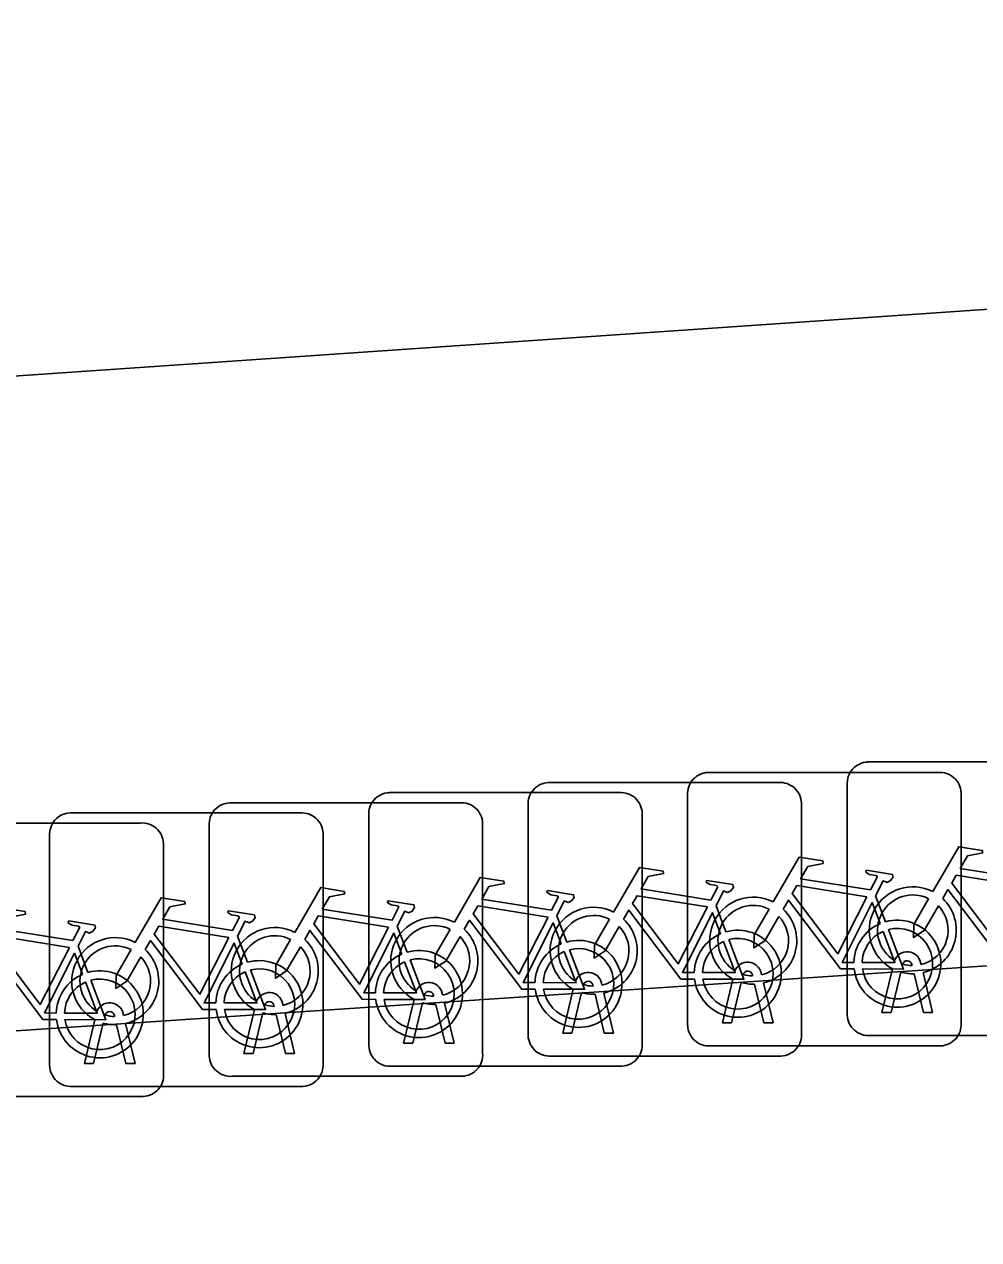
# Model space of a CAD drawing. Extents: x 160732 to 162107, y 387428 to 388479.
# Drawn here: x 160799.167 to 160802.654, y 388052.664 to 388057.103 of the extents above; entities that cross this region are included whole.
import ezdxf

# ---------------------------------------------------------------- set-up
doc = ezdxf.new("R2010")
doc.units = 0
for name, color, linetype in [('IMGEO_Fietsenrek', 7, 'Continuous'), ('IMGEO_Fietspad_gesloten', 7, 'Continuous'), ('IMGEO_Groenvoorziening', 7, 'Continuous'), ('IMGEO_Voetpad_open', 7, 'Continuous')]:
    doc.layers.add(name, color=color, linetype=linetype)

msp = doc.modelspace()

# ---------------------------------------------------------------- linework, layer by layer
at = {"layer": 'IMGEO_Fietsenrek'}
for p, q in [((160802.2479, 388054.4085), (160803.0888, 388054.4085)), ((160803.0888, 388054.4085), (160802.2479, 388054.4085)), ((160801.6649, 388054.3705), (160802.5058, 388054.3705)), ((160802.5058, 388054.3705), (160801.6649, 388054.3705)), ((160801.0819, 388054.3335), (160801.9228, 388054.3335)), ((160801.9228, 388054.3335), (160801.0819, 388054.3335)), ((160802.1735, 388053.4839), (160802.1735, 388054.3248)), ((160802.1735, 388054.3248), (160802.1735, 388053.4839)), ((160800.4999, 388054.2965), (160801.3408, 388054.2965)), ((160801.3408, 388054.2965), (160800.4999, 388054.2965)), ((160801.5905, 388053.4459), (160801.5905, 388054.2868)), ((160801.5905, 388054.2868), (160801.5905, 388053.4459)), ((160802.5895, 388054.2961), (160802.5895, 388053.4552)), ((160802.5895, 388053.4552), (160802.5895, 388054.2961)), ((160799.9169, 388054.2595), (160800.7578, 388054.2595)), ((160800.7578, 388054.2595), (160799.9169, 388054.2595)), ((160801.0075, 388053.4089), (160801.0075, 388054.2498)), ((160801.0075, 388054.2498), (160801.0075, 388053.4089)), ((160802.0065, 388054.2591), (160802.0065, 388053.4182)), ((160802.0065, 388053.4182), (160802.0065, 388054.2591)), ((160798.7509, 388054.1855), (160799.5918, 388054.1855)), ((160799.5918, 388054.1855), (160798.7509, 388054.1855)), ((160799.3339, 388054.2225), (160800.1748, 388054.2225)), ((160800.1748, 388054.2225), (160799.3339, 388054.2225)), ((160800.4255, 388053.3719), (160800.4255, 388054.2128)), ((160800.4255, 388054.2128), (160800.4255, 388053.3719)), ((160800.8415, 388054.1851), (160800.8415, 388053.3442)), ((160800.8415, 388053.3442), (160800.8415, 388054.1851)), ((160801.4245, 388054.2221), (160801.4245, 388053.3812)), ((160801.4245, 388053.3812), (160801.4245, 388054.2221)), ((160799.2595, 388053.2979), (160799.2595, 388054.1388)), ((160799.2595, 388054.1388), (160799.2595, 388053.2979)), ((160799.8425, 388053.3349), (160799.8425, 388054.1758)), ((160799.8425, 388054.1758), (160799.8425, 388053.3349)), ((160800.2585, 388054.1481), (160800.2585, 388053.3072)), ((160800.2585, 388053.3072), (160800.2585, 388054.1481)), ((160799.6755, 388054.1111), (160799.6755, 388053.2702)), ((160799.6755, 388053.2702), (160799.6755, 388054.1111)), ((160802.2772, 388053.9202), (160802.3135, 388053.825)), ((160801.6942, 388053.8832), (160801.7305, 388053.788)), ((160801.1122, 388053.8462), (160801.1485, 388053.751)), ((160800.5292, 388053.8092), (160800.5655, 388053.714)), ((160799.9462, 388053.7722), (160799.9825, 388053.677)), ((160799.3632, 388053.7352), (160799.3995, 388053.64)), ((160802.3005, 388053.4933), (160802.3388, 388053.6533)), ((160802.4109, 388053.6649), (160802.4099, 388053.6692)), ((160802.4416, 388053.6764), (160802.4434, 388053.6685)), ((160801.7175, 388053.4553), (160801.7558, 388053.6153)), ((160801.7862, 388053.6031), (160801.7509, 388053.4553)), ((160801.8279, 388053.6269), (160801.8269, 388053.6312)), ((160801.8586, 388053.6384), (160801.8604, 388053.6305)), ((160802.3692, 388053.6411), (160802.3339, 388053.4933)), ((160802.452, 388053.4933), (160802.4181, 388053.635)), ((160802.4504, 388053.6393), (160802.4854, 388053.4933)), ((160800.6936, 388053.5644), (160800.6954, 388053.5565)), ((160801.1345, 388053.4183), (160801.1728, 388053.5783)), ((160801.2032, 388053.5661), (160801.1679, 388053.4183)), ((160801.2449, 388053.5899), (160801.2439, 388053.5942)), ((160801.286, 388053.4183), (160801.2521, 388053.56)), ((160801.2756, 388053.6014), (160801.2774, 388053.5935)), ((160801.2844, 388053.5643), (160801.3194, 388053.4183)), ((160801.869, 388053.4553), (160801.8351, 388053.597)), ((160801.8674, 388053.6013), (160801.9024, 388053.4553)), ((160800.0799, 388053.5159), (160800.0789, 388053.5202)), ((160800.1106, 388053.5274), (160800.1124, 388053.5195)), ((160800.5525, 388053.3813), (160800.5908, 388053.5413)), ((160800.6212, 388053.5291), (160800.5859, 388053.3813)), ((160800.6629, 388053.5529), (160800.6619, 388053.5572)), ((160800.704, 388053.3813), (160800.6701, 388053.523)), ((160800.7024, 388053.5273), (160800.7374, 388053.3813)), ((160799.4969, 388053.4789), (160799.4959, 388053.4832)), ((160799.5276, 388053.4904), (160799.5294, 388053.4825)), ((160799.9695, 388053.3443), (160800.0078, 388053.5043)), ((160800.0382, 388053.4921), (160800.0029, 388053.3443)), ((160800.121, 388053.3443), (160800.0871, 388053.486)), ((160800.1194, 388053.4903), (160800.1544, 388053.3443)), ((160802.3339, 388053.4933), (160802.3005, 388053.4933)), ((160802.4854, 388053.4933), (160802.452, 388053.4933)), ((160799.3865, 388053.3073), (160799.4248, 388053.4673)), ((160799.4552, 388053.4551), (160799.4199, 388053.3073)), ((160799.538, 388053.3073), (160799.5041, 388053.449)), ((160799.5364, 388053.4533), (160799.5714, 388053.3073)), ((160801.7509, 388053.4553), (160801.7175, 388053.4553)), ((160801.9024, 388053.4553), (160801.869, 388053.4553)), ((160800.5859, 388053.3813), (160800.5525, 388053.3813)), ((160800.7374, 388053.3813), (160800.704, 388053.3813)), ((160801.1679, 388053.4183), (160801.1345, 388053.4183)), ((160801.3194, 388053.4183), (160801.286, 388053.4183)), ((160803.0981, 388053.4095), (160802.2572, 388053.4095)), ((160802.2572, 388053.4095), (160803.0981, 388053.4095)), ((160800.0029, 388053.3443), (160799.9695, 388053.3443)), ((160800.1544, 388053.3443), (160800.121, 388053.3443)), ((160802.5151, 388053.3715), (160801.6742, 388053.3715)), ((160801.6742, 388053.3715), (160802.5151, 388053.3715)), ((160799.4199, 388053.3073), (160799.3865, 388053.3073)), ((160799.5714, 388053.3073), (160799.538, 388053.3073)), ((160801.3501, 388053.2975), (160800.5092, 388053.2975)), ((160800.5092, 388053.2975), (160801.3501, 388053.2975)), ((160801.9321, 388053.3345), (160801.0912, 388053.3345)), ((160801.0912, 388053.3345), (160801.9321, 388053.3345)), ((160800.7671, 388053.2605), (160799.9262, 388053.2605)), ((160799.9262, 388053.2605), (160800.7671, 388053.2605)), ((160800.1841, 388053.2235), (160799.3432, 388053.2235)), ((160799.3432, 388053.2235), (160800.1841, 388053.2235)), ((160799.6011, 388053.1865), (160798.7602, 388053.1865)), ((160798.7602, 388053.1865), (160799.6011, 388053.1865))]:
    msp.add_line(p, q, dxfattribs=at)
for points in [[(160802.4861, 388053.9352), (160802.5808, 388054.0987), (160802.667, 388054.0849), (160802.6687, 388054.0762), (160802.6126, 388054.0653), (160802.5864, 388054.02), (160802.8416, 388053.9792)], [(160801.9031, 388053.8972), (160801.9978, 388054.0607), (160802.084, 388054.0469), (160802.0857, 388054.0382), (160802.0296, 388054.0273), (160802.0034, 388053.982), (160802.2586, 388053.9412)], [(160801.3201, 388053.8602), (160801.4148, 388054.0237), (160801.501, 388054.0099), (160801.5027, 388054.0012), (160801.4466, 388053.9903), (160801.4204, 388053.945), (160801.6756, 388053.9042)], [(160802.2586, 388053.9412), (160802.2836, 388053.99), (160802.2785, 388053.994), (160802.2553, 388053.9977), (160802.2426, 388054.0052), (160802.2416, 388054.0083), (160802.2438, 388054.0129), (160802.3386, 388053.9978), (160802.3409, 388053.9875), (160802.3315, 388053.9751), (160802.3191, 388053.9687), (160802.3046, 388053.9749), (160802.2772, 388053.9202)], [(160800.7381, 388053.8232), (160800.8328, 388053.9867), (160800.919, 388053.9729), (160800.9207, 388053.9642), (160800.8646, 388053.9533), (160800.8384, 388053.908), (160801.0936, 388053.8672)], [(160801.6756, 388053.9042), (160801.7006, 388053.953), (160801.6955, 388053.957), (160801.6723, 388053.9607), (160801.6596, 388053.9682), (160801.6586, 388053.9713), (160801.6608, 388053.9759), (160801.7556, 388053.9608), (160801.7579, 388053.9505), (160801.7485, 388053.9381), (160801.7361, 388053.9317), (160801.7216, 388053.9379), (160801.6942, 388053.8832)], [(160802.8287, 388053.954), (160802.5719, 388053.995), (160802.5552, 388053.9662), (160802.7222, 388053.7459), (160802.8287, 388053.954)], [(160800.1551, 388053.7862), (160800.2498, 388053.9497), (160800.336, 388053.9359), (160800.3377, 388053.9272), (160800.2816, 388053.9163), (160800.2554, 388053.871), (160800.5106, 388053.8302)], [(160801.0936, 388053.8672), (160801.1186, 388053.916), (160801.1135, 388053.92), (160801.0903, 388053.9237), (160801.0776, 388053.9312), (160801.0766, 388053.9343), (160801.0788, 388053.9389), (160801.1736, 388053.9238), (160801.1759, 388053.9135), (160801.1665, 388053.9011), (160801.1541, 388053.8947), (160801.1396, 388053.9009), (160801.1122, 388053.8462)], [(160801.6627, 388053.879), (160801.4059, 388053.92), (160801.3892, 388053.8912), (160801.5562, 388053.6709), (160801.6627, 388053.879)], [(160802.2457, 388053.916), (160801.9889, 388053.957), (160801.9722, 388053.9282), (160802.1392, 388053.7079), (160802.2457, 388053.916)], [(160802.7818, 388053.6905), (160802.7321, 388053.6906), (160802.5414, 388053.9423), (160802.5224, 388053.9095)], [(160798.9891, 388053.7122), (160799.0838, 388053.8757), (160799.17, 388053.8619), (160799.1717, 388053.8532), (160799.1156, 388053.8423), (160799.0894, 388053.797), (160799.3446, 388053.7562)], [(160799.5721, 388053.7492), (160799.6668, 388053.9127), (160799.753, 388053.8989), (160799.7547, 388053.8902), (160799.6986, 388053.8793), (160799.6724, 388053.834), (160799.9276, 388053.7932)], [(160800.5106, 388053.8302), (160800.5356, 388053.879), (160800.5305, 388053.883), (160800.5073, 388053.8867), (160800.4946, 388053.8942), (160800.4936, 388053.8973), (160800.4958, 388053.9019), (160800.5906, 388053.8868), (160800.5929, 388053.8765), (160800.5835, 388053.8641), (160800.5711, 388053.8577), (160800.5566, 388053.8639), (160800.5292, 388053.8092)], [(160801.0807, 388053.842), (160800.8239, 388053.883), (160800.8072, 388053.8542), (160800.9742, 388053.6339), (160801.0807, 388053.842)], [(160801.9238, 388053.8447), (160801.8722, 388053.7555), (160801.8323, 388053.7295), (160801.8335, 388053.777), (160801.888, 388053.8712)], [(160802.1988, 388053.6525), (160802.1491, 388053.6526), (160801.9584, 388053.9043), (160801.9394, 388053.8715)], [(160802.2937, 388053.818), (160802.2644, 388053.8948), (160802.155, 388053.6767), (160802.1977, 388053.6766)], [(160802.5068, 388053.8827), (160802.4552, 388053.7935), (160802.4153, 388053.7675), (160802.4165, 388053.815), (160802.471, 388053.9092)], [(160799.3446, 388053.7562), (160799.3696, 388053.805), (160799.3645, 388053.809), (160799.3413, 388053.8127), (160799.3286, 388053.8202), (160799.3276, 388053.8233), (160799.3298, 388053.8279), (160799.4246, 388053.8128), (160799.4269, 388053.8025), (160799.4175, 388053.7901), (160799.4051, 388053.7837), (160799.3906, 388053.7899), (160799.3632, 388053.7352)], [(160799.9276, 388053.7932), (160799.9526, 388053.842), (160799.9475, 388053.846), (160799.9243, 388053.8497), (160799.9116, 388053.8572), (160799.9106, 388053.8603), (160799.9128, 388053.8649), (160800.0076, 388053.8498), (160800.0099, 388053.8395), (160800.0005, 388053.8271), (160799.9881, 388053.8207), (160799.9736, 388053.8269), (160799.9462, 388053.7722)], [(160800.4977, 388053.805), (160800.2409, 388053.846), (160800.2242, 388053.8172), (160800.3912, 388053.5969), (160800.4977, 388053.805)], [(160801.0338, 388053.5785), (160800.9841, 388053.5786), (160800.7934, 388053.8303), (160800.7744, 388053.7975)], [(160801.3408, 388053.8077), (160801.2892, 388053.7185), (160801.2493, 388053.6925), (160801.2505, 388053.74), (160801.305, 388053.8342)], [(160801.6158, 388053.6155), (160801.5661, 388053.6156), (160801.3754, 388053.8673), (160801.3564, 388053.8345)], [(160801.7107, 388053.781), (160801.6814, 388053.8578), (160801.572, 388053.6397), (160801.6147, 388053.6396)], [(160799.9147, 388053.768), (160799.6579, 388053.809), (160799.6412, 388053.7802), (160799.8082, 388053.5599), (160799.9147, 388053.768)], [(160800.4508, 388053.5415), (160800.4011, 388053.5416), (160800.2104, 388053.7933), (160800.1914, 388053.7605)], [(160800.5457, 388053.707), (160800.5164, 388053.7838), (160800.407, 388053.5657), (160800.4497, 388053.5656)], [(160800.7588, 388053.7707), (160800.7072, 388053.6815), (160800.6673, 388053.6555), (160800.6685, 388053.703), (160800.723, 388053.7972)], [(160801.1287, 388053.744), (160801.0994, 388053.8208), (160800.99, 388053.6027), (160801.0327, 388053.6026)], [(160802.2277, 388053.6765), (160802.3476, 388053.6763), (160802.3044, 388053.7899)], [(160802.3242, 388053.7968), (160802.3792, 388053.6522), (160802.2291, 388053.6525)], [(160799.3317, 388053.731), (160799.0749, 388053.772), (160799.0582, 388053.7432), (160799.2252, 388053.5229), (160799.3317, 388053.731)], [(160799.8678, 388053.5045), (160799.8181, 388053.5046), (160799.6274, 388053.7563), (160799.6084, 388053.7235)], [(160799.9627, 388053.67), (160799.9334, 388053.7468), (160799.824, 388053.5287), (160799.8667, 388053.5286)], [(160800.1758, 388053.7337), (160800.1242, 388053.6445), (160800.0843, 388053.6185), (160800.0855, 388053.666), (160800.14, 388053.7602)], [(160801.6447, 388053.6395), (160801.7646, 388053.6393), (160801.7214, 388053.7529)], [(160801.7412, 388053.7598), (160801.7962, 388053.6152), (160801.6461, 388053.6155)], [(160799.2848, 388053.4675), (160799.2351, 388053.4676), (160799.0444, 388053.7193), (160799.0254, 388053.6865)], [(160799.3797, 388053.633), (160799.3504, 388053.7098), (160799.241, 388053.4917), (160799.2837, 388053.4916)], [(160799.5928, 388053.6967), (160799.5412, 388053.6075), (160799.5013, 388053.5815), (160799.5025, 388053.629), (160799.557, 388053.7232)], [(160801.0627, 388053.6025), (160801.1826, 388053.6023), (160801.1394, 388053.7159)], [(160801.1592, 388053.7228), (160801.2142, 388053.5782), (160801.0641, 388053.5785)], [(160799.9932, 388053.6488), (160800.0482, 388053.5042), (160799.8981, 388053.5045)], [(160800.4797, 388053.5655), (160800.5996, 388053.5653), (160800.5564, 388053.6789)], [(160800.5762, 388053.6858), (160800.6312, 388053.5412), (160800.4811, 388053.5415)], [(160799.3137, 388053.4915), (160799.4336, 388053.4913), (160799.3904, 388053.6049)], [(160799.4102, 388053.6118), (160799.4652, 388053.4672), (160799.3151, 388053.4675)], [(160799.8967, 388053.5285), (160800.0166, 388053.5283), (160799.9734, 388053.6419)]]:
    msp.add_lwpolyline(points, dxfattribs=at)
for centre, radius, start, end in [((160802.2512, 388054.3306), 0.0779, 92.4484, 184.2845), ((160802.2512, 388054.3306), 0.0779, 92.4484, 184.2845), ((160801.6682, 388054.2926), 0.0779, 92.4484, 184.2845), ((160801.6682, 388054.2926), 0.0779, 92.4484, 184.2845), ((160802.5116, 388054.2928), 0.0779, 2.4484, 94.2845), ((160802.5116, 388054.2928), 0.0779, 2.4484, 94.2845), ((160801.0852, 388054.2556), 0.0779, 92.4484, 184.2845), ((160801.0852, 388054.2556), 0.0779, 92.4484, 184.2845), ((160801.9286, 388054.2558), 0.0779, 2.4484, 94.2845), ((160801.9286, 388054.2558), 0.0779, 2.4484, 94.2845), ((160800.5032, 388054.2186), 0.0779, 92.4484, 184.2845), ((160800.5032, 388054.2186), 0.0779, 92.4484, 184.2845), ((160801.3466, 388054.2188), 0.0779, 2.4484, 94.2845), ((160801.3466, 388054.2188), 0.0779, 2.4484, 94.2845), ((160799.9202, 388054.1816), 0.0779, 92.4484, 184.2845), ((160799.9202, 388054.1816), 0.0779, 92.4484, 184.2845), ((160800.7636, 388054.1818), 0.0779, 2.4484, 94.2845), ((160800.7636, 388054.1818), 0.0779, 2.4484, 94.2845), ((160799.3372, 388054.1446), 0.0779, 92.4484, 184.2845), ((160799.3372, 388054.1446), 0.0779, 92.4484, 184.2845), ((160799.5976, 388054.1078), 0.0779, 2.4484, 94.2845), ((160799.5976, 388054.1078), 0.0779, 2.4484, 94.2845), ((160800.1806, 388054.1448), 0.0779, 2.4484, 94.2845), ((160800.1806, 388054.1448), 0.0779, 2.4484, 94.2845), ((160801.8301, 388053.7559), 0.159, 62.6766, 242.1369), ((160802.4131, 388053.7939), 0.159, 62.6766, 242.1369), ((160802.4131, 388053.7939), 0.129, 63.3192, 238.903), ((160801.2471, 388053.7189), 0.159, 62.6766, 242.1369), ((160801.8301, 388053.7559), 0.129, 63.3192, 238.903), ((160801.8301, 388053.7559), 0.159, 283.5766, 46.6042), ((160802.4131, 388053.7939), 0.129, 283.6043, 43.4302), ((160802.4131, 388053.7939), 0.159, 283.5766, 46.6042), ((160800.6651, 388053.6819), 0.159, 62.6766, 242.1369), ((160801.2471, 388053.7189), 0.129, 63.3192, 238.903), ((160801.2471, 388053.7189), 0.159, 283.5766, 46.6042), ((160801.8301, 388053.7559), 0.129, 283.6043, 43.4302), ((160802.3567, 388053.6719), 0.159, 187.0065, 105.7708), ((160800.0821, 388053.6449), 0.159, 62.6766, 242.1369), ((160800.6651, 388053.6819), 0.129, 63.3192, 238.903), ((160800.6651, 388053.6819), 0.159, 283.5766, 46.6042), ((160801.2471, 388053.7189), 0.129, 283.6043, 43.4302), ((160801.7737, 388053.6349), 0.159, 113.3408, 178.3217), ((160801.7737, 388053.6349), 0.159, 187.0065, 105.7708), ((160802.3567, 388053.6719), 0.159, 113.3408, 178.3217), ((160802.3567, 388053.6719), 0.129, 113.923, 177.9556), ((160802.3567, 388053.6719), 0.129, 188.6715, 104.5883), ((160799.4991, 388053.6079), 0.159, 62.6766, 242.1369), ((160799.4991, 388053.6079), 0.129, 63.3192, 238.903), ((160800.0821, 388053.6449), 0.129, 63.3192, 238.903), ((160800.0821, 388053.6449), 0.159, 283.5766, 46.6042), ((160800.6651, 388053.6819), 0.129, 283.6043, 43.4302), ((160801.1917, 388053.5979), 0.159, 113.3408, 178.3217), ((160801.1917, 388053.5979), 0.159, 187.0065, 105.7708), ((160801.7737, 388053.6349), 0.129, 113.923, 177.9556), ((160801.7737, 388053.6349), 0.129, 188.6715, 104.5883), ((160799.4991, 388053.6079), 0.129, 283.6043, 43.4302), ((160799.4991, 388053.6079), 0.159, 283.5766, 46.6042), ((160800.0821, 388053.6449), 0.129, 283.6043, 43.4302), ((160800.6087, 388053.5609), 0.159, 113.3408, 178.3217), ((160800.6087, 388053.5609), 0.159, 187.0065, 105.7708), ((160801.1917, 388053.5979), 0.129, 113.923, 177.9556), ((160801.1917, 388053.5979), 0.129, 188.6715, 104.5883), ((160802.3929, 388053.6653), 0.0499, 12.8025, 158.6934), ((160800.0257, 388053.5239), 0.159, 113.3408, 178.3217), ((160800.0257, 388053.5239), 0.159, 187.0065, 105.7708), ((160800.0257, 388053.5239), 0.129, 188.6715, 104.5883), ((160800.6087, 388053.5609), 0.129, 113.923, 177.9556), ((160800.6087, 388053.5609), 0.129, 188.6715, 104.5883), ((160801.8099, 388053.6273), 0.0499, 12.8025, 158.6934), ((160802.3929, 388053.6653), 0.0174, 12.8025, 163.4502), ((160802.4131, 388053.7939), 0.129, 253.415, 269.0204), ((160799.4427, 388053.4869), 0.159, 113.3408, 178.3217), ((160799.4427, 388053.4869), 0.159, 187.0065, 105.7708), ((160799.4427, 388053.4869), 0.129, 113.923, 177.9556), ((160799.4427, 388053.4869), 0.129, 188.6715, 104.5883), ((160800.0257, 388053.5239), 0.129, 113.923, 177.9556), ((160800.6449, 388053.5533), 0.0499, 12.8025, 158.6934), ((160801.2269, 388053.5903), 0.0499, 12.8025, 158.6934), ((160801.2269, 388053.5903), 0.0174, 12.8025, 163.4502), ((160801.8301, 388053.7559), 0.159, 253.9967, 271.7867), ((160801.8099, 388053.6273), 0.0174, 12.8025, 163.4502), ((160801.8301, 388053.7559), 0.129, 253.415, 269.0204), ((160802.4131, 388053.7939), 0.159, 253.9967, 271.7867), ((160800.0619, 388053.5163), 0.0499, 12.8025, 158.6934), ((160800.6449, 388053.5533), 0.0174, 12.8025, 163.4502), ((160801.2471, 388053.7189), 0.159, 253.9967, 271.7867), ((160801.2471, 388053.7189), 0.129, 253.415, 269.0204), ((160799.4789, 388053.4793), 0.0499, 12.8025, 158.6934), ((160800.0619, 388053.5163), 0.0174, 12.8025, 163.4502), ((160800.0821, 388053.6449), 0.129, 253.415, 269.0204), ((160800.6651, 388053.6819), 0.159, 253.9967, 271.7867), ((160800.6651, 388053.6819), 0.129, 253.415, 269.0204), ((160799.4789, 388053.4793), 0.0174, 12.8025, 163.4502), ((160799.4991, 388053.6079), 0.129, 253.415, 269.0204), ((160800.0821, 388053.6449), 0.159, 253.9967, 271.7867), ((160802.2514, 388053.4872), 0.0779, 182.4484, 274.2845), ((160802.2514, 388053.4872), 0.0779, 182.4484, 274.2845), ((160799.4991, 388053.6079), 0.159, 253.9967, 271.7867), ((160801.6684, 388053.4492), 0.0779, 182.4484, 274.2845), ((160801.6684, 388053.4492), 0.0779, 182.4484, 274.2845), ((160802.5118, 388053.4494), 0.0779, 272.4484, 4.2845), ((160802.5118, 388053.4494), 0.0779, 272.4484, 4.2845), ((160801.0854, 388053.4122), 0.0779, 182.4484, 274.2845), ((160801.0854, 388053.4122), 0.0779, 182.4484, 274.2845), ((160801.3468, 388053.3754), 0.0779, 272.4484, 4.2845), ((160801.3468, 388053.3754), 0.0779, 272.4484, 4.2845), ((160801.9288, 388053.4124), 0.0779, 272.4484, 4.2845), ((160801.9288, 388053.4124), 0.0779, 272.4484, 4.2845), ((160800.5034, 388053.3752), 0.0779, 182.4484, 274.2845), ((160800.5034, 388053.3752), 0.0779, 182.4484, 274.2845), ((160800.7638, 388053.3384), 0.0779, 272.4484, 4.2845), ((160800.7638, 388053.3384), 0.0779, 272.4484, 4.2845), ((160799.3374, 388053.3012), 0.0779, 182.4484, 274.2845), ((160799.3374, 388053.3012), 0.0779, 182.4484, 274.2845), ((160799.9204, 388053.3382), 0.0779, 182.4484, 274.2845), ((160799.9204, 388053.3382), 0.0779, 182.4484, 274.2845), ((160800.1808, 388053.3014), 0.0779, 272.4484, 4.2845), ((160800.1808, 388053.3014), 0.0779, 272.4484, 4.2845), ((160799.5978, 388053.2644), 0.0779, 272.4484, 4.2845), ((160799.5978, 388053.2644), 0.0779, 272.4484, 4.2845)]:
    msp.add_arc(centre, radius, start, end, dxfattribs=at)
at = {"layer": 'IMGEO_Fietspad_gesloten'}
msp.add_lwpolyline([(160772.418, 388053.986), (160781.397, 388054.602), (160788.823, 388055.111), (160812.287, 388056.721), (160817.669, 388057.033), (160831.483, 388057.833), (160836.086, 388058.083)], dxfattribs=at)
at = {"layer": 'IMGEO_Groenvoorziening'}
msp.add_lwpolyline([(160794.894, 388044.605), (160818.246, 388049.937), (160817.669, 388057.033), (160812.287, 388056.721), (160812.452, 388054.318), (160791.424, 388052.91)], dxfattribs=at)
at = {"layer": 'IMGEO_Voetpad_open'}
msp.add_lwpolyline([(160812.287, 388056.721), (160788.823, 388055.111), (160788.921, 388052.742), (160789.597, 388052.788), (160791.424, 388052.91), (160812.452, 388054.318)], close=True, dxfattribs=at)

doc.saveas('drawing.dxf')
